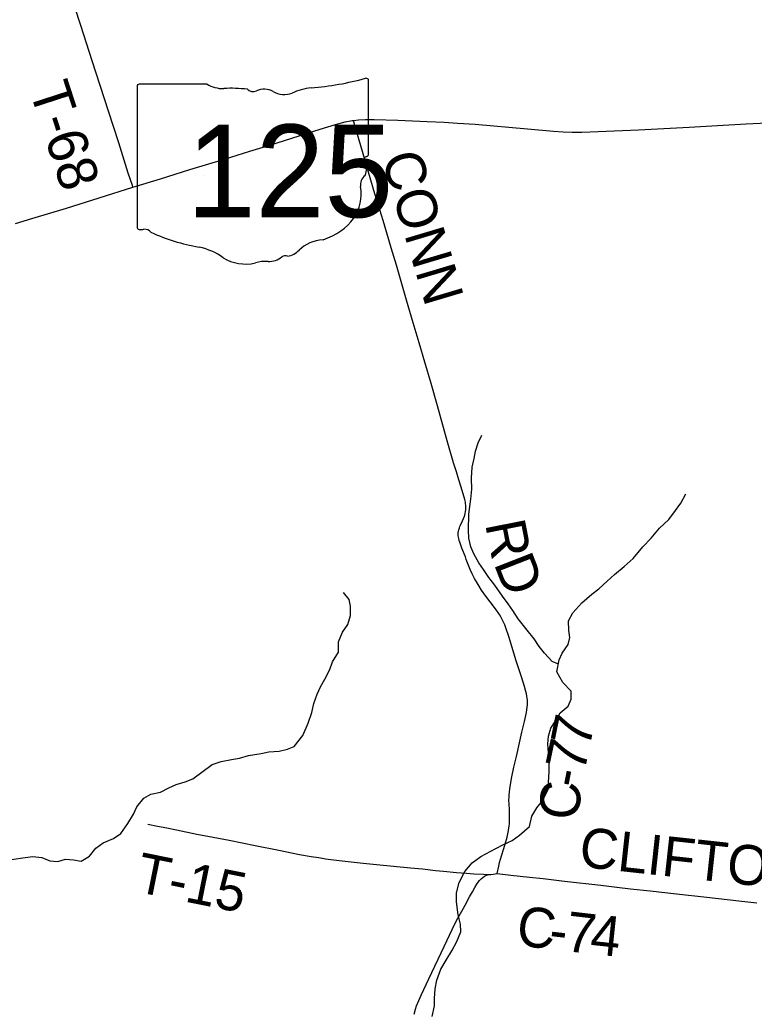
# Model space of a CAD drawing. Extents: x 1451455 to 1749751, y 218250 to 574981.
# Drawn here: x 1588165 to 1593685, y 312388 to 319853 of the extents above; entities that cross this region are included whole.
import ezdxf

# ---------------------------------------------------------------- set-up
doc = ezdxf.new("R2010")
doc.units = 0
for name, color, linetype in [('GM_X_County_Road', 7, 'Continuous'), ('GM_X_County_Road_Text', 7, 'Continuous'), ('GM_X_Minor_River', 7, 'Continuous'), ('GM_X_State_Location', 7, 'Continuous'), ('GM_X_State_Route', 7, 'Continuous'), ('GM_X_State_Shield', 7, 'Continuous'), ('GM_X_Township_Road', 7, 'Continuous'), ('GM_X_Township_Road_Text', 7, 'Continuous')]:
    doc.layers.add(name, color=color, linetype=linetype)

msp = doc.modelspace()

# ---------------------------------------------------------------- linework, layer by layer
at = {"layer": 'GM_X_County_Road'}
for points in [[(1591752.7, 313438.4), (1591764.9, 313494.2), (1591771.3, 313520), (1591778.4, 313544.6), (1591810.8, 313651.4), (1591827.4, 313711.7), (1591838.1, 313760), (1591843.7, 313796), (1591845.1, 313811.2), (1591846.1, 313828.9), (1591846.8, 313858.6), (1591844.9, 313921), (1591842.3, 313992.7), (1591842.5, 314010.9), (1591843.3, 314028.4), (1591845.1, 314050), (1591847.7, 314073.4), (1591850.9, 314092.9), (1591864, 314163.7), (1591879.4, 314237.4), (1591897.5, 314317.4), (1591940, 314499.4), (1591958.3, 314579.4), (1591972.7, 314647), (1591976.6, 314669.2), (1591979.5, 314689.7), (1591981.1, 314703.5), (1591981.5, 314717.4), (1591981.1, 314730.4), (1591980.2, 314742.5), (1591978.9, 314756), (1591976.7, 314771.6), (1591973.7, 314787.3), (1591969.8, 314805), (1591959, 314843.1), (1591935.9, 314915.2), (1591894.9, 315043.1), (1591866.7, 315137.4), (1591841.9, 315219.1), (1591818.9, 315284.4), (1591810.1, 315305.9), (1591800.8, 315326.9), (1591791.4, 315346.7), (1591780.5, 315367.5), (1591770.6, 315383.6), (1591759.7, 315400.6), (1591746.3, 315420.1), (1591734.1, 315436.9), (1591668.8, 315523.4), (1591636.1, 315568.4), (1591609.3, 315609.4), (1591583.2, 315654.6), (1591565.6, 315689.4), (1591551, 315722.2), (1591521.4, 315798.5), (1591514.6, 315817), (1591487.9, 315884.2), (1591472, 315926.9), (1591467.9, 315940.6), (1591464.3, 315954.9), (1591462.3, 315965.9), (1591460.9, 315976.8), (1591460.5, 315989.3), (1591460.9, 315998.6), (1591462.1, 316010.4), (1591464.8, 316021.8), (1591469.2, 316035.8), (1591473.3, 316046.5), (1591478.1, 316056.5), (1591493.9, 316089.1), (1591507.8, 316123.2), (1591510.4, 316131.9), (1591513.3, 316142.6), (1591516.5, 316158.9), (1591517.8, 316170.9), (1591518.5, 316185.7), (1591517.5, 316205.6), (1591516.3, 316217.2), (1591514.4, 316228.8), (1591509.9, 316248.9), (1591505.2, 316267.5), (1591480.4, 316349.4), (1591465.7, 316396.4), (1591447, 316455.8), (1591425.9, 316524.8), (1591378.3, 316688.5), (1591304.1, 316953.9), (1591257.1, 317121.3), (1591209.4, 317281.7), (1591166.7, 317426.5), (1591122.3, 317577.6), (1591071.4, 317747.3), (1591036, 317870.2), (1590996, 318008.9), (1590956.8, 318141.1), (1590895.6, 318345.3), (1590834.1, 318546.1), (1590767.4, 318769.2), (1590740.2, 318863.8), (1590683.7, 319059.2), (1590672.7, 319097.5)], [(1591752.7, 313438.4), (1591855.5, 313426.3), (1591995.4, 313411.2), (1592099.7, 313399.1), (1592259.3, 313380.9), (1592533.2, 313350.4), (1592653.7, 313335.6), (1592754.7, 313323.9), (1592904.7, 313307.9), (1593100.4, 313286.2), (1593328.4, 313259.9), (1593481.6, 313241.9), (1593592.3, 313230.3), (1593706.6, 313218.5)]]:
    msp.add_lwpolyline(points, dxfattribs=at)
at = {"layer": 'GM_X_Minor_River'}
for points in [[(1592214.2, 315011.7), (1592166, 315031.6), (1592108.7, 315094.4), (1592069.3, 315145), (1592032, 315201.6), (1591978.8, 315266.4), (1591911.8, 315351.4), (1591870.5, 315414), (1591837.2, 315464.5), (1591793.8, 315521.2), (1591734.8, 315604.1), (1591689.5, 315662.8), (1591650.2, 315721.4), (1591614.9, 315773.9), (1591577.7, 315840.5), (1591556.3, 315892.8), (1591541.2, 315959.1), (1591537.9, 316017.2), (1591539.4, 316139.4), (1591548.1, 316195.3), (1591554.9, 316251.3), (1591563.8, 316327.3), (1591560.9, 316409.4), (1591565.9, 316491.4), (1591580.8, 316557.3), (1591591.4, 316611.2), (1591610.3, 316675.1), (1591637, 316732.8)], [(1592015.1, 313868.2), (1592052, 313931.8), (1592094.7, 313985.3), (1592135.8, 314072.8), (1592138.4, 314122.8), (1592145.5, 314204.8), (1592144.5, 314283), (1592139.2, 314343.1), (1592134.1, 314411.3), (1592138.8, 314471.3), (1592155.6, 314529.1), (1592194.4, 314588.7), (1592227.1, 314646.3), (1592287.8, 314695.5), (1592308.5, 314749.3), (1592309.2, 314807.4), (1592248, 314872.3), (1592203, 314953), (1592220.1, 315042.9), (1592242.8, 315094.6), (1592287.7, 315160.1), (1592298.4, 315212), (1592291, 315264.2), (1592289.9, 315336.3), (1592322.7, 315398), (1592389.7, 315471.1), (1592464.6, 315536.2), (1592517.2, 315577.6), (1592579.9, 315634.8), (1592636.6, 315686.1), (1592707.4, 315745.2), (1592776.3, 315806.4), (1592849.4, 315893.5), (1592912.3, 315958.7), (1592973.3, 316034), (1593044.2, 316099.1), (1593095.1, 316166.5), (1593133.8, 316222.1), (1593172.7, 316291.7)], [(1588101.6, 313543.8), (1588205.9, 313558.5), (1588264, 313565.7), (1588330, 313558.8), (1588391.7, 313534), (1588449.7, 313529.2), (1588508, 313546.5), (1588568, 313541.6), (1588625.9, 313530.9), (1588688.4, 313568.1), (1588737.3, 313629.5), (1588791.8, 313668.8), (1588868.3, 313699.9), (1588924.8, 313739.2), (1588977.8, 313814.6), (1589020.7, 313884.1), (1589045.5, 313939.8), (1589098.3, 314003.2), (1589150.7, 314034.5), (1589223, 314049.6), (1589285.4, 314080.8), (1589339.8, 314106.1), (1589408.1, 314127.2), (1589466.5, 314150.5), (1589612, 314256.7), (1589678.3, 314279.8), (1589756.6, 314294.8), (1589816.7, 314304), (1589885.1, 314325.1), (1589979.3, 314339.9), (1590037.5, 314351.1), (1590115.7, 314358.1), (1590177.9, 314371.3), (1590228.2, 314392.6), (1590291.3, 314475.9), (1590332.5, 314567.5), (1590359.5, 314647.2), (1590374.4, 314715.1), (1590401.3, 314786.8), (1590426, 314840.6), (1590456.8, 314898.2), (1590495.8, 314971.8), (1590514.5, 315027.6), (1590559.5, 315101.1), (1590560.4, 315179.2), (1590591.4, 315252.9), (1590630.1, 315308.4), (1590651, 315376.3), (1590651.9, 315446.3), (1590640.5, 315496.5), (1590599.2, 315549.2)], [(1591265.4, 312362.3), (1591282.5, 312442.2), (1591281.2, 312498.3), (1591286.1, 312570.3), (1591300.9, 312636.2), (1591330, 312719.9), (1591370.9, 312785.4), (1591411.8, 312857), (1591450.7, 312926.5), (1591479.7, 313000.2), (1591478.4, 313058.3), (1591459.3, 313126.7), (1591446.5, 313225), (1591447.4, 313293), (1591468.4, 313370.9), (1591511.4, 313452.4), (1591566.3, 313517.7), (1591631, 313564.9), (1591743.8, 313625.5), (1591802.2, 313654.8), (1591866.7, 313685.9), (1591921.3, 313727.2), (1591996.1, 313792.3), (1592015.1, 313868.2)]]:
    msp.add_lwpolyline(points, dxfattribs=at)
at = {"layer": 'GM_X_State_Route'}
msp.add_lwpolyline([(1588131.7, 318323.4), (1588254, 318360.8), (1588514.9, 318438.7), (1588762.3, 318516.1), (1589015.6, 318595.1), (1589222.6, 318659.7), (1589441.9, 318727.9), (1589702.4, 318806.9), (1589893.7, 318865.8), (1590044, 318912.4), (1590153.7, 318946.1), (1590422.9, 319030.8), (1590538.9, 319066.2), (1590611.4, 319086), (1590662.5, 319096.3), (1590672.7, 319097.5), (1590711.8, 319101.9), (1590763, 319105.4), (1590828.4, 319105.3), (1591005.4, 319099.9), (1591228.1, 319088.8), (1591356, 319083.6), (1591455.7, 319077.2), (1591588.2, 319068.9), (1591980.3, 319034.5), (1592176.4, 319017.1), (1592248.3, 319012.1), (1592316.8, 319009.5), (1592389.9, 319009.9), (1592511.4, 319013.4), (1592816.2, 319027.5), (1593196.2, 319048.2), (1593409.1, 319060.4), (1593625.3, 319071), (1593782.3, 319078.8)], dxfattribs=at)
at = {"layer": 'GM_X_State_Shield'}
for p, q in [((1589046.3, 319352.5), (1589046.3, 318295.9)), ((1589573.1, 319370.7), (1589063.4, 319370.7)), ((1590786.5, 318844.2), (1590786.5, 319396.9)), ((1590786.3, 318844.3), (1590786.5, 318844.2))]:
    msp.add_line(p, q, dxfattribs=at)
for centre, major_axis, start_param, end_param in [((1589066.2, 319354.8), (20.2, 0), 1.712693, 3.28349), ((1589694.4, 319493.4), (195.5, 0), 4.042523, 4.731795), ((1590166.6, 320811.3), (1845.5, 0), 4.814394, 5.042369), ((1590767.2, 319399.2), (19.4, 0), 6.141152, 7.989035), ((1589759.3, 318777.5), (702, 0), 1.404758, 1.657858), ((1589918.6, 319360.3), (56.4, 0), 3.836095, 5.185415), ((1590001.4, 319238.1), (117.3, 0), 0.950623, 2.079405), ((1590152.8, 319405.6), (141.1, 0), 4.081561, 5.145723), ((1590402, 319048), (371.3, 0), 1.699011, 2.107814), ((1590765.8, 318842), (20.7, 0), 5.05454, 6.418171), ((1590782, 318803.6), (30, 0), 1.883978, 3.671073), ((1590591.3, 318733.7), (180, 0), 5.934695, 6.695948), ((1590855.9, 318612.9), (130.9, 0), 2.387724, 3.262537), ((1590270, 318542.5), (461.6, 0), 5.101752, 6.440018), ((1589066.4, 318293.6), (20.3, 0), 3.00124, 4.508301), ((1589069.5, 318401.7), (155.2, 0), 4.665946, 4.897461), ((1589101.3, 318234.9), (56, 0), 0.519207, 1.627899), ((1589807.9, 319184.3), (1332.7, 0), 4.195997, 4.488961), ((1590464.6, 317999.3), (252.8, 0), 1.647645, 2.488434), ((1589410.5, 317821.2), (417, 0), 0.823519, 1.323587), ((1590161.3, 318048.2), (39.7, 0), 1.147584, 2.315152), ((1590144.3, 318193.5), (149.1, 0), 4.937069, 5.64225), ((1589861.5, 318229.7), (264.6, 0), 4.026481, 4.996735), ((1590014.4, 317864.4), (217.4, 0), 1.495662, 1.94098), ((1590033.7, 318150.6), (141, 0), 4.691044, 5.507374)]:
    msp.add_ellipse(centre, major_axis=major_axis, ratio=0.8, start_param=start_param, end_param=end_param, dxfattribs=at)
at = {"layer": 'GM_X_Township_Road'}
for points in [[(1589015.6, 318595.1), (1589010.9, 318609.1), (1588980.3, 318701.4), (1588908.8, 318930), (1588831.3, 319167.1), (1588708.8, 319544.9), (1588624, 319810.6), (1588532.5, 320088), (1588481.2, 320240.3), (1588455.4, 320315.7)], [(1589126.4, 313808.8), (1589199.6, 313794.1), (1589269, 313781.8), (1589342.8, 313767.2), (1589496.5, 313733.9), (1589618.6, 313710.1), (1589737.8, 313687.6), (1589934, 313648.9), (1590110.8, 313613), (1590268.3, 313581.3), (1590355.5, 313565.6), (1590410, 313557), (1590452.2, 313551)], [(1590452.2, 313551), (1590463.7, 313549.4), (1590566.6, 313536.1), (1590745.8, 313515.8), (1590846.9, 313505), (1590974.1, 313492.7), (1591101.3, 313480.5), (1591192.7, 313471.8), (1591290.5, 313461.3), (1591349.1, 313454.9), (1591446.9, 313446.1), (1591522.1, 313440.4), (1591577.7, 313436.2), (1591651.1, 313431.9), (1591686, 313430.3)], [(1591129.9, 312381), (1591139.4, 312419.2), (1591148.1, 312443.9), (1591164.1, 312484.3), (1591184.1, 312528.2), (1591240.2, 312646.9), (1591354.6, 312890.3), (1591414, 313018.2), (1591437.7, 313065), (1591457.9, 313102.6), (1591487.9, 313155.7), (1591512.8, 313199.6), (1591546.6, 313263.5), (1591567.1, 313300.9), (1591584.9, 313332.3), (1591604.1, 313362.9), (1591621.8, 313386.3), (1591633.1, 313398.2), (1591646.3, 313408.8), (1591659.3, 313417.6), (1591668.4, 313421.9), (1591686, 313430.3)], [(1591686, 313430.3), (1591688.4, 313430.2), (1591706.2, 313431), (1591723.2, 313433.2), (1591752.7, 313438.4)]]:
    msp.add_lwpolyline(points, dxfattribs=at)

# ---------------------------------------------------------------- texts
at = {"layer": 'GM_X_County_Road_Text'}
for s, rotation, p in [('CONN', 286.60895, (1590881.4, 318819)), ('R', 281.13083, (1591661.7, 316066.5)), ('D', 291.34724, (1591725.3, 315769.6)), ('7', 78.54275, (1592446.5, 314373.5)), ('7', 78.03226, (1592407.6, 314189.8)), ('-', 78.95644, (1592384.3, 314070.2)), ('C', 85.46777, (1592366, 313833.5)), ('CLIFTON', 353.77839, (1592361.2, 313490.5)), ('C', 353.23031, (1591889.2, 312899.7)), ('7', 353.40874, (1592257.2, 312856.1)), ('4', 354.01726, (1592444.3, 312834.6)), ('-', 353.27477, (1592134.1, 312870.7))]:
    msp.add_text(s, height=300, rotation=rotation, dxfattribs=at).set_placement(p)
at = {"layer": 'GM_X_State_Location'}
for s in ['s', 'r']:
    msp.add_text(s, height=1, dxfattribs=at).set_placement((1589896.8, 318754))
msp.add_text('125', height=1, rotation=0.00001, dxfattribs=at).set_placement((1589543.8, 318681.2))
at = {"layer": 'GM_X_State_Shield'}
msp.add_text('125', height=696.1, dxfattribs=at).set_placement((1589419.5, 318370.4))
at = {"layer": 'GM_X_Township_Road_Text'}
for s, rotation, p in [('T-68', 287.98769, (1588233.4, 319332.2)), ('T-15', 348.62372, (1589025, 313303.4))]:
    msp.add_text(s, height=300, rotation=rotation, dxfattribs=at).set_placement(p)

doc.saveas('drawing.dxf')
